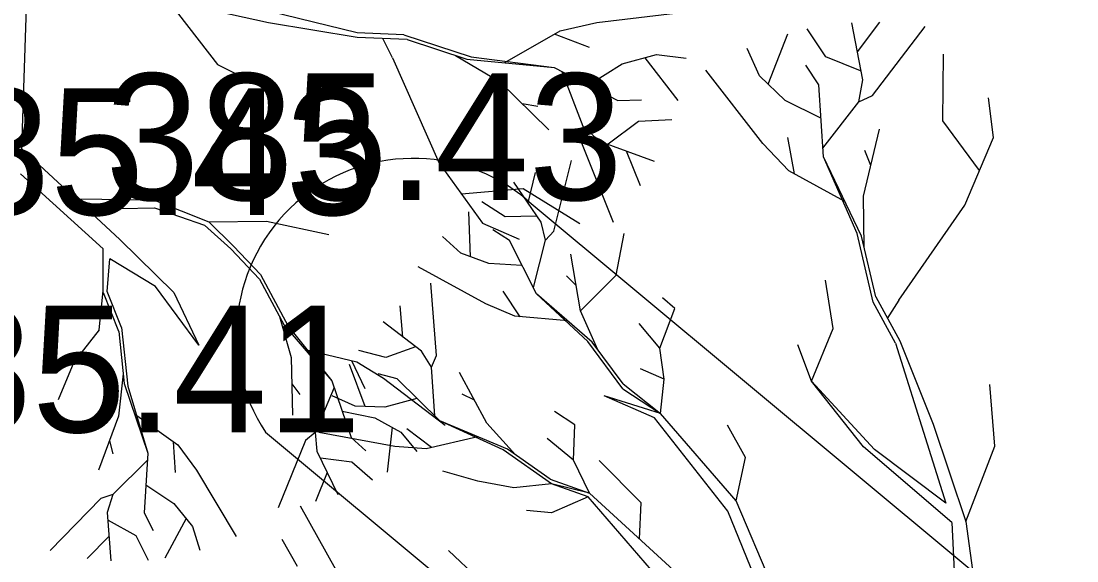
# Model space of a CAD drawing. Extents: x -438233 to -437334, y -1133133 to -1132623.
# Drawn here: x -438094.2 to -438087.94, y -1132971.16 to -1132967.96 of the extents above; entities that cross this region are included whole.
import ezdxf

# ---------------------------------------------------------------- set-up
doc = ezdxf.new("R2010")
doc.units = 0
for name, color, linetype in [('Vrstva 1', 7, 'Continuous'), ('Vrstva 10', 7, 'Continuous'), ('Vrstva 3', 7, 'Continuous')]:
    doc.layers.add(name, color=color, linetype=linetype)

msp = doc.modelspace()

# ---------------------------------------------------------------- linework, layer by layer
at = {"layer": 'Vrstva 1'}
for p, q in [((-438094.1562, -1132967.4557), (-438094.1981, -1132968.7185)), ((-438093.3288, -1132967.8419), (-438093.0361, -1132968.2201)), ((-438092.7337, -1132967.9734), (-438093.3288, -1132967.8419)), ((-438092.2079, -1132968.0314), (-438092.8143, -1132967.8839)), ((-438090.7887, -1132967.971), (-438090.2419, -1132967.9065)), ((-438092.2095, -1132968.0597), (-438092.7337, -1132967.9734)), ((-438091.0064, -1132968.0193), (-438090.7887, -1132967.971)), ((-438089.432, -1132968.1746), (-438089.5409, -1132968.0092)), ((-438089.2127, -1132968.31), (-438089.2772, -1132967.9722)), ((-438089.2441, -1132968.1455), (-438089.1103, -1132967.9681)), ((-438089.1546, -1132968.4036), (-438088.8417, -1132967.9939)), ((-438091.9128, -1132968.0726), (-438092.2095, -1132968.0597)), ((-438091.9313, -1132968.0435), (-438092.2079, -1132968.0314)), ((-438091.9999, -1132968.1798), (-438092.0571, -1132968.0661)), ((-438091.9313, -1132968.0435), (-438091.533, -1132968.1734)), ((-438091.9128, -1132968.0726), (-438091.5596, -1132968.1879)), ((-438091.333, -1132968.2089), (-438091.0064, -1132968.0193)), ((-438091.0403, -1132968.0387), (-438090.8346, -1132968.1161)), ((-438089.7723, -1132968.3366), (-438089.657, -1132968.0383)), ((-438089.8247, -1132968.2867), (-438089.8973, -1132968.1246)), ((-438091.9999, -1132968.1798), (-438091.7217, -1132968.8048)), ((-438091.6265, -1132968.1661), (-438091.3652, -1132968.3201)), ((-438091.5596, -1132968.1879), (-438091.0411, -1132968.2379)), ((-438091.533, -1132968.1734), (-438091.0411, -1132968.2379)), ((-438090.6387, -1132968.2161), (-438090.4338, -1132968.1605)), ((-438090.504, -1132968.1798), (-438090.3088, -1132968.433)), ((-438090.4338, -1132968.1605), (-438090.258, -1132968.1822)), ((-438089.2248, -1132968.2576), (-438089.432, -1132968.1746)), ((-438088.7369, -1132968.5528), (-438088.7345, -1132968.1584)), ((-438093.0361, -1132968.2201), (-438092.7063, -1132968.3838)), ((-438091.0411, -1132968.2379), (-438090.6629, -1132968.4338)), ((-438090.9959, -1132968.2613), (-438090.8717, -1132968.5862)), ((-438090.8387, -1132968.3419), (-438090.6387, -1132968.2161)), ((-438089.8046, -1132968.6882), (-438090.1424, -1132968.2528)), ((-438089.4731, -1132968.3407), (-438089.5489, -1132968.2238)), ((-438091.3652, -1132968.3201), (-438091.0733, -1132968.6072)), ((-438089.6715, -1132968.4326), (-438089.8247, -1132968.2867)), ((-438089.2352, -1132968.4415), (-438089.2127, -1132968.31)), ((-438089.4457, -1132968.7665), (-438089.4731, -1132968.3407)), ((-438091.2314, -1132968.4516), (-438091.1378, -1132968.4669)), ((-438090.6629, -1132968.4338), (-438090.5234, -1132968.429)), ((-438089.4602, -1132968.5382), (-438089.6715, -1132968.4326)), ((-438089.4481, -1132968.7148), (-438089.2352, -1132968.4415)), ((-438089.2352, -1132968.4415), (-438089.1546, -1132968.4036)), ((-438088.4369, -1132968.6528), (-438088.4676, -1132968.4173)), ((-438090.7201, -1132968.6895), (-438090.5411, -1132968.5548)), ((-438090.5411, -1132968.5548), (-438090.3443, -1132968.5467)), ((-438088.52, -1132968.8487), (-438088.7369, -1132968.5528)), ((-438090.8717, -1132968.5862), (-438090.8822, -1132968.6741)), ((-438090.8717, -1132968.5862), (-438090.7717, -1132968.6733)), ((-438089.207, -1132969.0003), (-438089.1127, -1132968.6028)), ((-438090.8822, -1132968.6741), (-438090.6919, -1132969.1548)), ((-438090.7717, -1132968.6733), (-438090.4484, -1132968.7919)), ((-438089.6497, -1132968.8495), (-438089.8046, -1132968.6882)), ((-438089.6167, -1132968.8681), (-438089.6562, -1132968.6528)), ((-438088.6079, -1132969.0543), (-438088.4369, -1132968.6528)), ((-438094.1981, -1132968.7185), (-438093.8756, -1132969.0161)), ((-438090.6145, -1132968.7314), (-438090.5322, -1132968.937)), ((-438089.1635, -1132968.8181), (-438089.1998, -1132968.7302)), ((-438091.7217, -1132968.8048), (-438091.4652, -1132969.1596)), ((-438091.0424, -1132969.2068), (-438090.9384, -1132968.789)), ((-438089.2457, -1132969.2205), (-438089.4457, -1132968.7665)), ((-438089.2199, -1132969.2366), (-438089.4457, -1132968.7665)), ((-438094.203, -1132968.8677), (-438093.7143, -1132969.3128)), ((-438091.1956, -1132969.039), (-438091.1521, -1132968.8592)), ((-438089.3183, -1132969.031), (-438089.6497, -1132968.8495)), ((-438091.1174, -1132969.1543), (-438091.2795, -1132968.9173)), ((-438093.8756, -1132969.0161), (-438093.4151, -1132969.0225)), ((-438091.5902, -1132968.987), (-438091.2241, -1132968.954)), ((-438091.2241, -1132968.954), (-438090.8895, -1132969.1612)), ((-438089.2046, -1132969.3035), (-438089.207, -1132969.0003)), ((-438093.8086, -1132969.0781), (-438093.4095, -1132969.0685)), ((-438093.8086, -1132969.0781), (-438093.6151, -1132969.2564)), ((-438093.4151, -1132969.0225), (-438093.0885, -1132969.1515)), ((-438093.4095, -1132969.0685), (-438093.1135, -1132969.1717)), ((-438091.3311, -1132969.1229), (-438091.469, -1132969.0334)), ((-438091.201, -1132969.023), (-438091.201, -1132969.023)), ((-438088.999, -1132969.6164), (-438088.6079, -1132969.0543)), ((-438092.644, -1132969.111), (-438092.644, -1132969.111)), ((-438091.5367, -1132969.3592), (-438091.5472, -1132969.0931)), ((-438091.1448, -1132969.118), (-438091.3311, -1132969.1229)), ((-438093.1135, -1132969.1717), (-438092.9579, -1132969.3128)), ((-438093.0885, -1132969.1515), (-438092.7466, -1132969.1475)), ((-438093.0885, -1132969.1515), (-438092.9409, -1132969.2967)), ((-438092.7466, -1132969.1475), (-438092.3757, -1132969.2265)), ((-438091.4652, -1132969.1596), (-438091.2483, -1132969.2548)), ((-438091.3061, -1132969.2632), (-438091.4037, -1132969.1995)), ((-438091.0916, -1132969.2616), (-438091.1174, -1132969.1543)), ((-438093.6151, -1132969.2564), (-438093.2958, -1132969.5701)), ((-438091.594, -1132969.3382), (-438091.7028, -1132969.2382)), ((-438091.1448, -1132969.5793), (-438091.3061, -1132969.2632)), ((-438091.1642, -1132969.5414), (-438091.0916, -1132969.2616)), ((-438091.0916, -1132969.2616), (-438091.0424, -1132969.2068)), ((-438090.6731, -1132969.4688), (-438090.6263, -1132969.2221)), ((-438089.1506, -1132969.6285), (-438089.2457, -1132969.2205)), ((-438089.1353, -1132969.5971), (-438089.2199, -1132969.2366)), ((-438093.7135, -1132969.5612), (-438093.7143, -1132969.3128)), ((-438092.7869, -1132969.4918), (-438092.9579, -1132969.3128)), ((-438092.9409, -1132969.2967), (-438092.7813, -1132969.4636)), ((-438093.6909, -1132969.5644), (-438093.6748, -1132969.3725)), ((-438093.403, -1132969.5346), (-438093.6748, -1132969.3725)), ((-438091.4279, -1132969.3995), (-438091.594, -1132969.3382)), ((-438090.8843, -1132969.6801), (-438090.9432, -1132969.3446)), ((-438091.4456, -1132969.639), (-438091.8472, -1132969.418)), ((-438091.2319, -1132969.4108), (-438091.4279, -1132969.3995)), ((-438092.7869, -1132969.4918), (-438092.641, -1132969.7644)), ((-438092.7813, -1132969.4636), (-438092.6168, -1132969.7708)), ((-438091.7391, -1132969.9454), (-438091.7722, -1132969.5164)), ((-438090.9118, -1132969.5269), (-438090.9682, -1132969.4713)), ((-438090.8843, -1132969.6801), (-438090.6731, -1132969.4688)), ((-438089.3869, -1132969.7841), (-438089.4336, -1132969.4979)), ((-438093.7369, -1132969.7918), (-438093.7135, -1132969.5612)), ((-438093.6207, -1132969.8023), (-438093.7127, -1132969.5733)), ((-438093.6054, -1132969.7789), (-438093.6909, -1132969.5644)), ((-438093.1474, -1132969.8829), (-438093.403, -1132969.5346)), ((-438093.2958, -1132969.5701), (-438093.1474, -1132969.8829)), ((-438091.2416, -1132969.7148), (-438091.3432, -1132969.5624)), ((-438090.8416, -1132969.8607), (-438091.1448, -1132969.5793)), ((-438090.8166, -1132969.8648), (-438091.1448, -1132969.5793)), ((-438091.2738, -1132969.7116), (-438091.4456, -1132969.639)), ((-438090.3263, -1132969.6656), (-438090.3981, -1132969.6027)), ((-438089.0183, -1132969.8712), (-438089.1506, -1132969.6285)), ((-438089.1353, -1132969.5971), (-438088.9933, -1132969.8583)), ((-438088.999, -1132969.6164), (-438089.0667, -1132969.7245)), ((-438091.9383, -1132969.8349), (-438091.9536, -1132969.6495)), ((-438090.7819, -1132969.9107), (-438090.8843, -1132969.6801)), ((-438090.4158, -1132969.9019), (-438090.3263, -1132969.6656)), ((-438092.6684, -1132969.7128), (-438092.6006, -1132969.9571)), ((-438092.641, -1132969.7644), (-438092.3579, -1132970.0942)), ((-438091.827, -1132969.9188), (-438092.0552, -1132969.7454)), ((-438090.9601, -1132969.7398), (-438091.2738, -1132969.7116)), ((-438090.4158, -1132969.9019), (-438090.5368, -1132969.7543)), ((-438093.7369, -1132969.7918), (-438093.8868, -1132969.9837)), ((-438093.6207, -1132969.8023), (-438093.5885, -1132970.1103)), ((-438093.6054, -1132969.7789), (-438093.5683, -1132970.1265)), ((-438092.6168, -1132969.7708), (-438092.3579, -1132970.0942)), ((-438089.5151, -1132970.0962), (-438089.3869, -1132969.7841)), ((-438090.6344, -1132970.1422), (-438090.8416, -1132969.8607)), ((-438090.6327, -1132970.1131), (-438090.8166, -1132969.8648)), ((-438089.5151, -1132970.0962), (-438089.5965, -1132969.8817)), ((-438089.0183, -1132969.8712), (-438088.8304, -1132970.4672)), ((-438088.9933, -1132969.8583), (-438088.7958, -1132970.3518)), ((-438092.5176, -1132969.9087), (-438092.2111, -1132969.9829)), ((-438092.0391, -1132969.9567), (-438092.198, -1132969.9156)), ((-438091.8633, -1132969.8938), (-438092.0391, -1132969.9567)), ((-438091.7682, -1132970.0132), (-438091.827, -1132969.9188)), ((-438091.7682, -1132970.0132), (-438091.7391, -1132969.9454)), ((-438090.3884, -1132970.0841), (-438090.4158, -1132969.9019)), ((-438093.8868, -1132969.9837), (-438093.9812, -1132970.2079)), ((-438092.6006, -1132969.9571), (-438092.591, -1132970.2982)), ((-438092.1609, -1132970.247), (-438092.2544, -1132969.9978)), ((-438092.2426, -1132969.9749), (-438092.1636, -1132970.141)), ((-438092.2111, -1132969.9829), (-438092.0523, -1132970.0797)), ((-438091.7488, -1132970.3027), (-438091.7682, -1132970.0132)), ((-438093.5949, -1132970.0523), (-438093.6232, -1132970.3039)), ((-438091.9722, -1132970.0833), (-438092.0843, -1132970.0527)), ((-438092.0523, -1132970.0797), (-438091.6878, -1132970.3571)), ((-438091.4399, -1132970.3462), (-438091.602, -1132970.0454)), ((-438090.3884, -1132970.0841), (-438090.5303, -1132970.0236)), ((-438093.5885, -1132970.1103), (-438093.4498, -1132970.5224)), ((-438093.5683, -1132970.1265), (-438093.4498, -1132970.5224)), ((-438092.5958, -1132970.1128), (-438092.5482, -1132970.1765)), ((-438092.3442, -1132970.1345), (-438092.4579, -1132970.4015)), ((-438092.3579, -1132970.0942), (-438092.2442, -1132970.4313)), ((-438091.7182, -1132970.3317), (-438091.9722, -1132970.0833)), ((-438090.6344, -1132970.1422), (-438090.4118, -1132970.2881)), ((-438090.6327, -1132970.1131), (-438090.6327, -1132970.1131)), ((-438090.6327, -1132970.1131), (-438090.4118, -1132970.2881)), ((-438090.4118, -1132970.2881), (-438090.3884, -1132970.0841)), ((-438089.1417, -1132970.501), (-438089.5151, -1132970.0962)), ((-438089.2078, -1132970.4849), (-438089.5151, -1132970.0962)), ((-438088.4288, -1132970.4825), (-438088.4587, -1132970.1164)), ((-438092.2205, -1132970.2446), (-438092.356, -1132970.1841)), ((-438091.8552, -1132970.1986), (-438092.0447, -1132970.251)), ((-438091.5141, -1132970.2083), (-438091.5859, -1132970.1728)), ((-438090.4473, -1132970.3139), (-438090.744, -1132970.1825)), ((-438090.4118, -1132970.2881), (-438090.744, -1132970.1825)), ((-438092.0447, -1132970.251), (-438092.2205, -1132970.2446)), ((-438093.6232, -1132970.3039), (-438093.7417, -1132970.6232)), ((-438093.528, -1132970.2902), (-438093.2716, -1132970.474)), ((-438092.2974, -1132970.2748), (-438092.1039, -1132970.3136)), ((-438092.1039, -1132970.3136), (-438091.9499, -1132970.3982)), ((-438090.919, -1132970.3559), (-438091.0392, -1132970.276)), ((-438090.0126, -1132970.8679), (-438090.4473, -1132970.3139)), ((-438089.9618, -1132970.805), (-438090.4118, -1132970.2881)), ((-438092.0015, -1132970.37), (-438092.0305, -1132970.6353)), ((-438091.7682, -1132970.4905), (-438091.9133, -1132970.3785)), ((-438091.3424, -1132970.5043), (-438091.7182, -1132970.3317)), ((-438091.3182, -1132970.4994), (-438091.7182, -1132970.3317)), ((-438091.2698, -1132970.5325), (-438091.4399, -1132970.3462)), ((-438090.9271, -1132970.5655), (-438090.919, -1132970.3559)), ((-438089.9078, -1132970.5494), (-438090.0142, -1132970.3583)), ((-438088.7958, -1132970.3518), (-438088.6006, -1132970.9292)), ((-438093.6772, -1132970.4498), (-438093.6562, -1132970.5264)), ((-438093.2982, -1132970.4555), (-438093.2869, -1132970.6377)), ((-438092.752, -1132970.399), (-438092.752, -1132970.399)), ((-438092.5144, -1132970.4482), (-438092.6772, -1132970.8466)), ((-438092.4579, -1132970.4015), (-438092.5144, -1132970.4482)), ((-438092.4579, -1132970.4015), (-438092.4482, -1132970.5111)), ((-438091.9859, -1132970.4833), (-438092.4359, -1132970.4002)), ((-438092.2442, -1132970.4313), (-438092.1579, -1132970.5087)), ((-438091.9499, -1132970.3982), (-438091.8555, -1132970.5135)), ((-438091.4932, -1132970.4268), (-438091.7996, -1132970.4978)), ((-438090.9271, -1132970.5655), (-438091.0819, -1132970.4357)), ((-438093.2716, -1132970.474), (-438093.1603, -1132970.6232)), ((-438092.4482, -1132970.5111), (-438092.3224, -1132970.7692)), ((-438091.7996, -1132970.4978), (-438091.9859, -1132970.4833)), ((-438091.0569, -1132970.7042), (-438091.3424, -1132970.5043)), ((-438091.0642, -1132970.6768), (-438091.3182, -1132970.4994)), ((-438088.6845, -1132970.9333), (-438089.2078, -1132970.4849)), ((-438088.72, -1132970.8187), (-438089.1417, -1132970.501)), ((-438088.8304, -1132970.4672), (-438088.72, -1132970.8187)), ((-438088.6006, -1132970.9292), (-438088.4288, -1132970.4825)), ((-438093.4514, -1132970.5643), (-438093.6562, -1132970.7692)), ((-438093.4498, -1132970.5224), (-438093.4699, -1132970.8764)), ((-438092.4256, -1132970.5514), (-438092.2402, -1132970.574)), ((-438092.2402, -1132970.574), (-438092.1176, -1132970.6821)), ((-438090.8319, -1132970.7599), (-438090.9271, -1132970.5655)), ((-438090.5247, -1132970.8171), (-438090.7739, -1132970.5663)), ((-438089.9618, -1132970.805), (-438089.9078, -1132970.5494)), ((-438093.1603, -1132970.6232), (-438092.9256, -1132971.0167)), ((-438092.3861, -1132970.6369), (-438092.4563, -1132970.8095)), ((-438091.494, -1132970.6897), (-438091.7012, -1132970.63)), ((-438091.2795, -1132970.7284), (-438091.494, -1132970.6897)), ((-438091.0569, -1132970.7042), (-438091.2795, -1132970.7284)), ((-438091.0642, -1132970.6768), (-438090.8319, -1132970.7599)), ((-438090.8319, -1132970.7599), (-438091.0569, -1132970.7042)), ((-438090.8392, -1132970.7817), (-438091.0569, -1132970.7042)), ((-438093.4603, -1132970.7119), (-438093.2958, -1132970.8208)), ((-438090.2062, -1132971.3332), (-438090.8319, -1132970.7599)), ((-438093.7272, -1132970.7926), (-438094.0272, -1132971.0998)), ((-438093.6562, -1132970.7692), (-438093.7272, -1132970.7926)), ((-438093.6562, -1132970.7692), (-438093.6893, -1132970.8748)), ((-438093.2958, -1132970.8208), (-438093.1845, -1132970.9571)), ((-438090.8392, -1132970.7817), (-438091.0569, -1132970.8768)), ((-438090.3328, -1132971.3679), (-438090.8392, -1132970.7817)), ((-438090.5352, -1132971.0308), (-438090.5247, -1132970.8171)), ((-438089.657, -1132971.5268), (-438089.9618, -1132970.805)), ((-438093.6893, -1132970.8748), (-438093.6691, -1132971.1611)), ((-438093.4699, -1132970.8764), (-438093.4183, -1132970.9813)), ((-438092.3351, -1132971.2123), (-438092.5439, -1132970.8365)), ((-438091.0569, -1132970.8768), (-438091.2053, -1132970.8623)), ((-438089.7562, -1132971.4921), (-438090.0126, -1132970.8679)), ((-438093.6836, -1132970.92), (-438093.5199, -1132971.0103)), ((-438093.2224, -1132970.9111), (-438093.3482, -1132971.1458)), ((-438088.6845, -1132970.9333), (-438088.6627, -1132971.3615)), ((-438088.6006, -1132970.9292), (-438088.5458, -1132971.3292)), ((-438093.6788, -1132971.0151), (-438093.8078, -1132971.1482)), ((-438093.5199, -1132971.0103), (-438093.4466, -1132971.1579)), ((-438093.1845, -1132970.9571), (-438093.1409, -1132971.099)), ((-438092.5616, -1132971.1945), (-438092.6528, -1132971.0341)), ((-438091.4916, -1132971.2663), (-438091.6674, -1132971.0994))]:
    msp.add_line(p, q, dxfattribs=at)
at = {"layer": 'Vrstva 10'}
for points in [[(-438091.201, -1132969.023), (-438075.155, -1132982.388)], [(-438092.752, -1132970.399), (-438076.4, -1132984.021)]]:
    msp.add_lwpolyline(points, dxfattribs=at)
msp.add_arc((-438091.8763, -1132969.8239), 1.0476, 49.86136, 213.29556, dxfattribs=at)

# ---------------------------------------------------------------- texts
at = {"layer": 'Vrstva 3'}
for s, p in [('385.43 ', (-438093.701, -1132969.023)), ('385.43 ', (-438095.144, -1132969.111)), ('385.41 ', (-438095.252, -1132970.399))]:
    msp.add_text(s, height=0.75, dxfattribs=at).set_placement(p)

doc.saveas('drawing.dxf')
